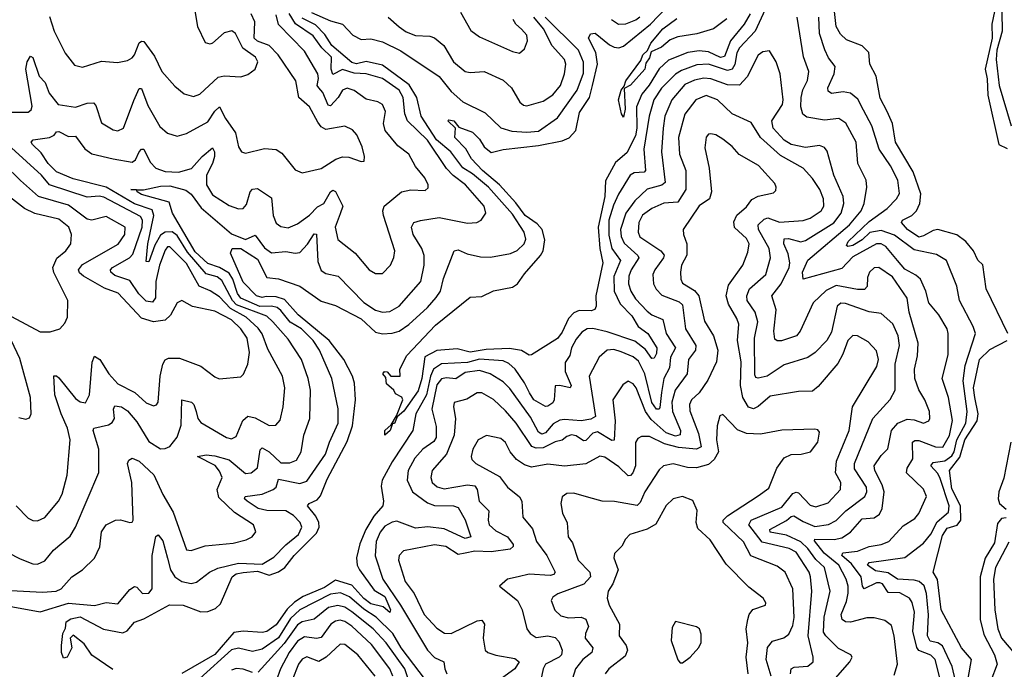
# Model space of a CAD drawing. Extents: x 1552294 to 1694791, y 811929 to 917222.
# Tile 515 of 643: x 1643839 to 1648007, y 892874 to 895624. Entities that reach past the tile are written whole.
import ezdxf

# ---------------------------------------------------------------- set-up
doc = ezdxf.new("R2010")
doc.units = 0

msp = doc.modelspace()

# ---------------------------------------------------------------- linework, layer by layer
at = {"layer": '0CON10XD'}
for points in [[(1648035, 895903.2), (1648005, 895871.1), (1647988, 895835), (1647976.9, 895785), (1647974.5, 895705), (1647953.8, 895605), (1647955.1, 895545), (1647925.1, 895415), (1647933.4, 895373.4), (1647937.4, 895305), (1647984, 895095), (1648018.3, 895078.3)], [(1648031.3, 895778.6), (1647996.5, 895655), (1647997.4, 895575), (1647975.5, 895495), (1647972.1, 895455), (1647984.9, 895344.9), (1648036, 895175)], [(1644252.8, 895442.8), (1644295, 895450.5), (1644315, 895462.5), (1644325.5, 895474.5), (1644345, 895525.5), (1644355, 895533.6), (1644365, 895531.1), (1644409.3, 895469.3), (1644440.9, 895405), (1644495, 895343.1), (1644535, 895310), (1644575, 895299.2), (1644600.9, 895309.1), (1644678.8, 895381.2), (1644705, 895386.4), (1644775, 895381.5), (1644805, 895391.1), (1644835, 895414.4), (1644847.4, 895445), (1644837.5, 895465), (1644783.2, 895503.2), (1644752.1, 895565), (1644737.3, 895577.3), (1644705, 895567.7), (1644655, 895524.3), (1644645, 895520.6), (1644625, 895525.8), (1644593.4, 895593.4), (1644571.7, 895725)], [(1643765, 895232.2), (1643875, 895232.9), (1643887.8, 895242.2), (1643891.8, 895258.2), (1643865.6, 895415), (1643871.1, 895445), (1643885, 895470), (1643895, 895464), (1643921.3, 895385), (1643947.3, 895357.3), (1643963.2, 895313.2), (1644002.2, 895265), (1644075, 895254.1), (1644125, 895271.1), (1644151.7, 895271.7), (1644161.1, 895261.1), (1644185, 895187.1), (1644235, 895158.1), (1644255, 895153.1), (1644278.6, 895165), (1644321.7, 895281.7), (1644345, 895333.1), (1644355, 895331.9), (1644380.9, 895260.9), (1644432, 895172), (1644465, 895143.3), (1644505, 895130.5), (1644545, 895142.7), (1644635, 895190.8), (1644665, 895236.6), (1644685, 895255.5), (1644710.3, 895205), (1644752, 895145), (1644764.5, 895085), (1644778, 895065), (1644795, 895058.1), (1644875, 895078.5), (1644925, 895074.5), (1644948.4, 895058.4), (1645005, 894987.5), (1645035, 894975.7), (1645115, 894994.4), (1645176.9, 895033.1), (1645205, 895043.8), (1645232.1, 895042.1), (1645285, 895023.3), (1645297.5, 895025), (1645298.6, 895045), (1645288.5, 895085), (1645266.2, 895136.2), (1645247.8, 895157.8), (1645215, 895172.5), (1645135, 895159.3), (1645115, 895170.4), (1645100.6, 895190.6), (1645065.4, 895255), (1645021.2, 895295), (1645007.5, 895365), (1644933.6, 895475), (1644895, 895514.3), (1644845, 895532.5), (1644831.4, 895545), (1644834.4, 895615), (1644818.9, 895648.9)], [(1643795, 893141.1), (1643925, 893117), (1644046, 893154), (1644156.1, 893143.9), (1644205, 893156), (1644255, 893151.5), (1644305, 893210.8), (1644325, 893224.2), (1644335, 893222), (1644358.8, 893195), (1644385, 893195.4), (1644399.7, 893215), (1644399.1, 893355), (1644415, 893436.2), (1644425, 893442.5), (1644445, 893416.9), (1644464.1, 893344.1), (1644477, 893295), (1644495, 893265.3), (1644525, 893245.7), (1644565, 893237.4), (1644586.9, 893243.1), (1644642.2, 893285), (1644677.8, 893302.2), (1644765, 893322.9), (1644865, 893319), (1644915, 893348.8), (1644965, 893400.6), (1645018.8, 893445), (1645032.8, 893475), (1645026.7, 893495), (1644997.5, 893525), (1644964.9, 893544.9), (1644885, 893546.2), (1644848.2, 893555), (1644802.3, 893585), (1644791.2, 893595), (1644792.9, 893605), (1644865, 893615.6), (1644911.2, 893635), (1644924.8, 893645.2), (1644935, 893678.9), (1645025, 893659.7), (1645055, 893670), (1645134, 893785), (1645150, 893835), (1645186.8, 893915), (1645186.6, 893976.6), (1645159.7, 894105), (1645107.6, 894225), (1645081.4, 894265), (1645031.6, 894315), (1644983.2, 894343.2), (1644945, 894392.3), (1644928.3, 894405), (1644905, 894411.4), (1644855, 894409.4), (1644774.6, 894445), (1644760.5, 894465), (1644741.4, 894525), (1644725, 894550.8), (1644685, 894575.3), (1644635, 894592.3), (1644581.7, 894641.7), (1644485.3, 894805), (1644471.2, 894851.2), (1644355, 894884.3), (1644336.7, 894895), (1644333.4, 894904.1), (1644310, 894905), (1644333.4, 894904.1), (1644362.9, 894902.9), (1644435, 894919.4), (1644475, 894920.6), (1644542.7, 894902.7), (1644565, 894884.8), (1644606.8, 894826.8), (1644735, 894716.7), (1644795, 894693.7), (1644835, 894711), (1644875, 894657.9), (1644905, 894637.1), (1644965, 894642.4), (1645005, 894635.9), (1645025, 894638.9), (1645057.1, 894672.9), (1645085, 894716.8), (1645095, 894715.4), (1645100.6, 894600.6), (1645115, 894561.8), (1645135, 894548.7), (1645187.5, 894537.5), (1645295, 894426.8), (1645345, 894394), (1645375, 894385.3), (1645405, 894388), (1645445, 894410.7), (1645536.4, 894515), (1645551, 894585), (1645550.8, 894625), (1645540.5, 894655), (1645504.8, 894714.8), (1645498, 894745), (1645507.1, 894765), (1645535.9, 894774.1), (1645615, 894786.2), (1645735, 894762.7), (1645774.6, 894765.4), (1645792.5, 894775), (1645812.2, 894805), (1645804.6, 894835), (1645726.3, 894925), (1645673.9, 894963.9), (1645645, 894993.6), (1645565, 895113.3), (1645480.4, 895195), (1645469.2, 895225), (1645462.4, 895295), (1645445.2, 895325), (1645375, 895374.5), (1645305, 895395.1), (1645255, 895397.7), (1645205, 895413.5), (1645165, 895392.1), (1645157.7, 895415), (1645159.4, 895465), (1645118.5, 895505), (1645081.7, 895555), (1645006.1, 895606.1), (1644979.5, 895649.5)], [(1646995, 895667.1), (1646951.9, 895575), (1646885, 895504.7), (1646875, 895483.5), (1646866.4, 895433.6), (1646855, 895414.4), (1646835, 895408.2), (1646755, 895435.7), (1646705, 895432.2), (1646640.7, 895409.3), (1646615, 895393.8), (1646555.7, 895334.3), (1646523, 895285), (1646503, 895215), (1646481.2, 895075), (1646488.1, 894985), (1646482.3, 894977.7), (1646440, 894975), (1646422.9, 894965), (1646373.3, 894885), (1646351.7, 894838.3), (1646333.1, 894775), (1646332.3, 894712.3), (1646345.7, 894655.7), (1646382.4, 894605), (1646353.6, 894536.4), (1646355.5, 894475), (1646381, 894421), (1646430.1, 894370.1), (1646456.8, 894325), (1646497.2, 894295), (1646535.9, 894235), (1646535, 894210.4), (1646525, 894190.9), (1646515, 894189.6), (1646487.7, 894227.7), (1646442.2, 894262.2), (1646325, 894303), (1646265, 894316.2), (1646240.8, 894315), (1646218.8, 894301.2), (1646195, 894271.2), (1646175.3, 894235), (1646168.1, 894201.9), (1646147.2, 894172.8), (1646147.2, 894135), (1646172.5, 894075), (1646168.8, 894065), (1646125, 894075.8), (1646105, 894074.4), (1646101.6, 894015), (1646095, 894002), (1646075, 893987.1), (1646065, 893986.6), (1646015, 894014.8), (1645996.6, 894043.4), (1645976, 894086), (1645936.1, 894145), (1645908.7, 894168.7), (1645885, 894179.4), (1645785, 894186.4), (1645735, 894172.8), (1645625, 894166.2), (1645591, 894145), (1645578.5, 894115), (1645560.8, 894035), (1645515.8, 893955), (1645503.5, 893885), (1645415, 893751.6), (1645373.8, 893675), (1645368.7, 893648.7), (1645378.8, 893585), (1645376, 893565), (1645338.5, 893521.5), (1645304.1, 893465), (1645279.3, 893405), (1645264, 893345), (1645267.4, 893315), (1645277.6, 893295), (1645338.9, 893208.9), (1645385, 893182.3), (1645402.1, 893142.1), (1645408.7, 893125), (1645405, 893114.6), (1645377.5, 893137.5), (1645325, 893151.5), (1645295, 893172.8), (1645245, 893229.8), (1645175, 893251.6), (1645129.6, 893220.4), (1645038.6, 893181.4), (1645001.8, 893158.2), (1644971.1, 893128.9), (1644925, 893062.3), (1644885, 893033.2), (1644865, 893029.5), (1644785, 893035.3), (1644745, 893028.8), (1644665, 892936.2), (1644524.6, 892855.4)], [(1645074.6, 895654.6), (1645155, 895618.4), (1645205, 895604.5), (1645248.8, 895558.8), (1645285, 895540.6), (1645325, 895542.1), (1645375, 895530), (1645452.7, 895492.7), (1645614, 895384), (1645665, 895320.3), (1645715, 895276.2), (1645808.9, 895228.9), (1645876.2, 895166.2), (1645922.4, 895152.4), (1645985, 895148.1), (1646035, 895152.5), (1646115, 895208.2), (1646198.1, 895325), (1646225, 895397.1), (1646225.6, 895444.4), (1646203.9, 895495), (1646063, 895635)], [(1646931.2, 895648.8), (1646904.9, 895605.1), (1646847.1, 895535), (1646821.9, 895468.1), (1646805, 895464.4), (1646755, 895488.2), (1646715, 895492.4), (1646666.5, 895485), (1646585, 895453), (1646545, 895415.2), (1646503.8, 895346.2), (1646471.9, 895308.1), (1646450.4, 895255), (1646451.8, 895165), (1646445, 895132.8), (1646409.3, 895060.7), (1646360.5, 895019.5), (1646318.6, 894941.4), (1646315.1, 894875), (1646287.2, 894745), (1646294.6, 894654.6), (1646307.6, 894595), (1646277.5, 894455), (1646278.7, 894411.3), (1646273.2, 894396.8), (1646258.5, 894391.5), (1646207.2, 894392.8), (1646185, 894383.2), (1646161.8, 894358.2), (1646135, 894301.1), (1646115, 894273.6), (1646005, 894205.6), (1645995, 894203.1), (1645963.6, 894223.6), (1645911.8, 894231.8), (1645813, 894227), (1645745, 894216.4), (1645690.8, 894230.9), (1645605, 894222.9), (1645553.4, 894196.6), (1645540.9, 894105), (1645525, 894053.1), (1645465, 893967.1), (1645436.8, 893943.2), (1645425, 893914.4), (1645416.4, 893913.6), (1645406.8, 893885), (1645385, 893864.4), (1645384.7, 893885.3), (1645410.7, 893909.3), (1645433.2, 893946.8), (1645461.4, 894015), (1645456.4, 894026.4), (1645430, 894040), (1645423.3, 894055), (1645392.2, 894082.2), (1645388.8, 894108.8), (1645376.7, 894125), (1645382.5, 894135), (1645395, 894132.5), (1645410, 894115), (1645450, 894115), (1645447.5, 894145), (1645477.7, 894202.3), (1645599.6, 894330.4), (1645745, 894448.8), (1645795, 894452), (1645845, 894475.9), (1645925, 894492), (1645945.5, 894505), (1645975, 894547.8), (1646044, 894625), (1646054.5, 894645), (1646061.3, 894691.3), (1646050.2, 894735), (1646029.2, 894759.2), (1645978.5, 894795), (1645939, 894849), (1645869.5, 894925), (1645798.1, 894985), (1645752, 895035), (1645727.4, 895077.4), (1645681.2, 895125), (1645683.3, 895165), (1645650.8, 895195), (1645655, 895200), (1645676, 895195), (1645698.3, 895168.3), (1645755, 895147.6), (1645785, 895117.4), (1645805.2, 895085), (1645835, 895061.5), (1645885, 895074.5), (1646035, 895091.9), (1646135, 895110.3), (1646165, 895124.1), (1646193.5, 895155), (1646208.8, 895231.2), (1646250.8, 895295), (1646262.8, 895345), (1646285.2, 895435), (1646277.4, 895485), (1646246.5, 895545), (1646255, 895563.8), (1646275, 895567.1), (1646335, 895517.5), (1646355, 895508.2), (1646375, 895504.7), (1646395, 895512.2), (1646508.9, 895605), (1646576.1, 895675)], [(1645705, 895656.2), (1645748, 895578), (1645785, 895550.9), (1645925, 895488.5), (1645955, 895481.5), (1645975, 895500), (1645988.9, 895535), (1645985, 895557.8), (1645963.6, 895583.6), (1645938.5, 895605), (1645927.8, 895625)], [(1648021.8, 894295), (1647929.2, 894485), (1647915, 894585.8), (1647895, 894605.6), (1647875.9, 894645), (1647843.8, 894685), (1647805, 894713.3), (1647725.5, 894735.5), (1647705, 894731.9), (1647665, 894708.2), (1647645, 894703.4), (1647597, 894735), (1647570.9, 894765), (1647575.5, 894775), (1647615.4, 894794.6), (1647635, 894814.6), (1647648.8, 894845), (1647652.8, 894887.2), (1647620.4, 894980.4), (1647545.9, 895105), (1647532.7, 895185), (1647511.1, 895235), (1647481, 895291), (1647464, 895385), (1647436.7, 895435), (1647432.8, 895485), (1647405, 895513.4), (1647338.7, 895538.7), (1647312.6, 895562.6), (1647294.8, 895595), (1647287.9, 895657.9)], [(1644666.2, 893736.2), (1644591.2, 893775), (1644628.8, 893781.2), (1644665, 893776.8), (1644725, 893761), (1644795, 893703.1), (1644819.2, 893705), (1644845, 893726.9), (1644856.9, 893803.1), (1644865, 893810.7), (1644895, 893794.8), (1644945, 893748.2), (1644982.2, 893747.8), (1645010.8, 893759.1), (1645030.8, 893795), (1645041.6, 893865), (1645066.9, 893935), (1645069.7, 894055), (1645059.7, 894105), (1645032.1, 894185), (1644975, 894271.5), (1644910.9, 894345), (1644885, 894368), (1644757.2, 894417.2), (1644740.3, 894435), (1644695, 894519.6), (1644674.5, 894534.5), (1644627.7, 894547.7), (1644549.8, 894639.8), (1644505, 894710), (1644485, 894725.4), (1644455, 894724.4), (1644435, 894711.2), (1644410.7, 894669.3), (1644385, 894598.1), (1644375, 894600), (1644381.1, 894675), (1644406.2, 894795), (1644399.2, 894819.2), (1644325, 894843.7), (1644205, 894914.3), (1644065, 894950.8), (1643995, 894980.4), (1643959.4, 895015), (1643930.2, 895060.2), (1643892.7, 895095), (1643887.1, 895105), (1643896, 895115), (1643964.8, 895125.2), (1643984.4, 895135), (1643995, 895149.2), (1644005, 895150.5), (1644045, 895129.7), (1644075, 895130.9), (1644115, 895076.8), (1644145, 895056.2), (1644234, 895035), (1644315, 895020.3), (1644328.8, 895031.2), (1644345, 895064.6), (1644355, 895075.5), (1644365, 895075.7), (1644390.7, 895020.7), (1644414.8, 894994.8), (1644455, 894981.7), (1644511.7, 894978.3), (1644566.1, 894993.9), (1644611.8, 895045), (1644655, 895081.5), (1644663.9, 895063.9), (1644663.2, 895045), (1644655.3, 895014.7), (1644630.3, 894965), (1644630, 894925), (1644655, 894882.7), (1644725, 894837.7), (1644765, 894822.9), (1644785, 894824.5), (1644799, 894841), (1644815.1, 894894.9), (1644825, 894906.5), (1644845, 894908.6), (1644905, 894870), (1644912.3, 894795), (1644925, 894763.1), (1644945, 894748.2), (1644975, 894743.2), (1645015, 894759.1), (1645065, 894796.7), (1645098.9, 894831.1), (1645126, 894845), (1645154.7, 894895), (1645165, 894902.5), (1645175, 894896), (1645207.2, 894835), (1645195, 894801.5), (1645174.1, 894745), (1645185, 894692.9), (1645259.4, 894635), (1645318, 894565), (1645345, 894549.4), (1645375, 894550), (1645408.1, 894585), (1645423, 894617), (1645427.5, 894645), (1645379.3, 894795), (1645376.1, 894815), (1645381.8, 894835), (1645455, 894894.6), (1645495, 894903.8), (1645555, 894901.4), (1645567.7, 894912.3), (1645568, 894925), (1645554.5, 894955), (1645515, 895002.5), (1645486.4, 895055), (1645440.1, 895090.1), (1645386.2, 895155), (1645378.2, 895185), (1645387.6, 895235), (1645374.3, 895264.3), (1645355, 895275.9), (1645305, 895287.1), (1645255, 895323.8), (1645225, 895334.6), (1645205, 895325.4), (1645187.3, 895295), (1645155, 895258.7), (1645145, 895262.1), (1645122, 895315), (1645105.1, 895335.1), (1645098.3, 895345), (1645104.4, 895375), (1645101.1, 895395), (1645045, 895491.2), (1644935, 895603.1), (1644924.3, 895645)], [(1643965, 895637.5), (1643984.6, 895575), (1644031.9, 895481.9), (1644071.1, 895431.1), (1644105, 895422.2), (1644185, 895447.7), (1644252.8, 895442.8)], [(1644232.6, 892872.6), (1644145, 892933.8), (1644111.7, 892981.7), (1644065, 893017.5), (1644052.9, 893005), (1644059.2, 892965), (1644039.5, 892925), (1644025, 892920.8), (1644015.9, 892945), (1644015.8, 892974.2), (1644021.1, 893025), (1644032.9, 893047.1), (1644036.2, 893075), (1644055, 893087.8), (1644095, 893095.2), (1644193.2, 893043.2), (1644275, 893028.4), (1644294.1, 893035.9), (1644325, 893073.5), (1644365, 893086.8), (1644472.8, 893147.2), (1644531.2, 893145), (1644605, 893116.6), (1644635, 893118.7), (1644668.4, 893131.6), (1644688.8, 893151.2), (1644737.9, 893265), (1644755, 893278.1), (1644785, 893283.7), (1644845, 893289.6), (1644895, 893272.1), (1644933.9, 893286.1), (1644960.9, 893305), (1645000.4, 893355), (1645095, 893450.2), (1645106.2, 893475), (1645105.2, 893495.2), (1645092, 893522), (1645057.3, 893565), (1645064.3, 893575), (1645098.8, 893591.2), (1645112.3, 893607.7), (1645140.9, 893679.1), (1645225, 893837.5), (1645247.3, 893905), (1645260, 894015), (1645256.1, 894085), (1645248.2, 894115), (1645210.9, 894185), (1645149.4, 894265), (1645017, 894375), (1644959.5, 894439.5), (1644925, 894450.9), (1644881.7, 894451.7), (1644865, 894448.3), (1644841.6, 894455), (1644785, 894512.8), (1644731.9, 894635), (1644738, 894655), (1644774.7, 894654.7), (1644845, 894610.6), (1644885, 894532.1), (1644935, 894526.2), (1645025, 894496.2), (1645115, 894432.1), (1645175, 894413.5), (1645285, 894358), (1645345, 894301), (1645375, 894293.8), (1645415, 894296.4), (1645445, 894305.6), (1645486.2, 894333.8), (1645565.1, 894404.9), (1645602.2, 894447.8), (1645619.8, 894475), (1645632.2, 894527.8), (1645678, 894645), (1645695, 894649.5), (1645733.2, 894633.2), (1645789.7, 894620.3), (1645832.2, 894617.8), (1645916.2, 894633.8), (1645945, 894646.1), (1645974.6, 894675), (1645981.6, 894695), (1645974.3, 894725), (1645925, 894801.1), (1645823.4, 894915), (1645755, 894971.7), (1645715, 894996.4), (1645664.2, 895065), (1645603.4, 895115), (1645538.2, 895215), (1645519.7, 895295), (1645487.5, 895347.5), (1645375, 895431), (1645305, 895446.2), (1645265, 895436.8), (1645245, 895443.3), (1645159.8, 895515), (1645130.8, 895560.8), (1645091.7, 895601.7), (1645035, 895630.4)], [(1645398.8, 895635), (1645445, 895593.1), (1645475, 895573), (1645515, 895556.8), (1645575, 895554.6), (1645595, 895547.5), (1645634, 895514), (1645674.6, 895445), (1645724, 895405), (1645745, 895400.4), (1645805, 895403.9), (1645885, 895368), (1645920, 895335), (1645955.6, 895275), (1645971.6, 895261.6), (1645985, 895258.8), (1646055, 895278.9), (1646095, 895306.2), (1646128.3, 895345), (1646144.8, 895395), (1646150.3, 895435), (1646145.3, 895455), (1646092.9, 895512.9), (1646055.5, 895585), (1646014.9, 895634.9)], [(1646343.3, 895625), (1646374.2, 895605), (1646405, 895606.7), (1646446.9, 895623.1), (1646463.9, 895636.1)], [(1646832, 895628), (1646775, 895585.6), (1646705, 895563.6), (1646625, 895551.2), (1646592, 895538), (1646555, 895507.6), (1646512.3, 895487.7), (1646505, 895462.9), (1646489.6, 895440.4), (1646485.1, 895414.9), (1646425, 895347.1), (1646397.5, 895332.5), (1646401.1, 895245), (1646395, 895211.4), (1646385.7, 895225), (1646374, 895285), (1646384.3, 895325), (1646397.7, 895342.3), (1646403.9, 895365), (1646468.5, 895451.5), (1646476.7, 895475), (1646496.9, 895493.1), (1646510, 895525), (1646561.2, 895585), (1646620.9, 895629.1)], [(1647178.8, 895405), (1647156, 895466), (1647130.3, 895635)], [(1647800.5, 892825), (1647785.8, 892885), (1647745, 892972.3), (1647725.7, 892985.7), (1647693.2, 892993.2), (1647681.4, 893015), (1647685.8, 893104.2), (1647677.5, 893195), (1647667.3, 893227.3), (1647645.6, 893245), (1647625, 893251.6), (1647554.6, 893254.6), (1647515, 893282.4), (1647460.7, 893290.7), (1647427.5, 893315), (1647435, 893326.3), (1647585, 893346.8), (1647665, 893408.1), (1647695, 893445.2), (1647722.3, 893497.7), (1647770.9, 893539.1), (1647772.6, 893565), (1647735, 893682), (1647725, 893703.2), (1647696.2, 893735), (1647705, 893749.6), (1647755, 893756.1), (1647785, 893777.2), (1647794.7, 893795), (1647805.7, 893845), (1647843.2, 893915), (1647850, 893965), (1647832.1, 894095), (1647840.7, 894159.3), (1647884.7, 894295.3), (1647875.3, 894325), (1647817.5, 894435), (1647805.5, 894495), (1647762.2, 894605), (1647719.5, 894629.5), (1647625, 894649.2), (1647541.8, 894711.8), (1647485, 894731.5), (1647437.5, 894722.5), (1647405, 894691.4), (1647365, 894667.3), (1647343.8, 894663.8), (1647338.2, 894668.2), (1647345.3, 894685), (1647435, 894770), (1647510.3, 894825), (1647550, 894865), (1647562.4, 894887.6), (1647555.2, 894945), (1647525, 895004.6), (1647477, 895075), (1647446, 895175), (1647410.9, 895240.9), (1647386.9, 895286.9), (1647355, 895312.2), (1647325, 895318.2), (1647275, 895311.8), (1647260.9, 895320.9), (1647259.7, 895335), (1647286.4, 895395), (1647290.9, 895425), (1647262, 895462), (1647246.2, 895496.2), (1647224.4, 895565), (1647220.9, 895635)], [(1647540.8, 892849.2), (1647554.1, 892895), (1647540, 893015), (1647528.6, 893058.6), (1647500.9, 893080.9), (1647455, 893091.5), (1647425, 893091.8), (1647355, 893073), (1647335, 893075.3), (1647320.8, 893085), (1647316.2, 893105), (1647338.7, 893161.3), (1647345.5, 893195.5), (1647345.8, 893225), (1647337.6, 893255), (1647306.4, 893315), (1647244.2, 893365), (1647203.1, 893416.9), (1647204.8, 893425.2), (1647286.5, 893423.5), (1647319.4, 893430.6), (1647355, 893453.8), (1647405, 893510.2), (1647455, 893515.3), (1647478.9, 893531.1), (1647489.8, 893555), (1647498.3, 893625), (1647489.8, 893655), (1647458.7, 893715), (1647455.2, 893735), (1647485, 893779.3), (1647513.4, 893806.6), (1647528.9, 893885), (1647555.3, 893915), (1647595, 893933.2), (1647625, 893929.8), (1647665, 893915.3), (1647686.9, 893925), (1647691.5, 893935), (1647689.3, 893965), (1647670.8, 894015), (1647645, 894056.9), (1647627.2, 894105), (1647625.8, 894145), (1647638.9, 894201.1), (1647642, 894255), (1647603.5, 894385), (1647595.3, 894445), (1647533.2, 894535), (1647475, 894574.6), (1647455, 894572.9), (1647435.5, 894555), (1647427.5, 894532.5), (1647425.4, 894494.6), (1647415, 894481.2), (1647385, 894481.2), (1647295, 894498.6), (1647252, 894478), (1647197.5, 894425), (1647141.8, 894305), (1647126.5, 894285), (1647063.7, 894263.7), (1647045, 894264.4), (1647035, 894272), (1647031.3, 894305), (1647040.7, 894395), (1647022.8, 894455), (1647061.7, 894505), (1647095.7, 894574.3), (1647098.5, 894595), (1647092, 894632), (1647073, 894675), (1647074.1, 894695.9), (1647092.4, 894697.6), (1647145, 894683.8), (1647165, 894688.9), (1647285, 894763.8), (1647315.9, 894805), (1647326.9, 894845), (1647324.4, 894875), (1647285.2, 894965.2), (1647256.7, 895066.8), (1647245, 895082.5), (1647225, 895091.2), (1647165, 895082.8), (1647104.9, 895094.9), (1647075, 895114.4), (1647027.6, 895165), (1647021.9, 895195), (1647068.4, 895265), (1647071.2, 895285), (1647057.7, 895395), (1647040.5, 895445), (1647012, 895492), (1646985, 895487.8), (1646965, 895473.1), (1646918.5, 895381.5), (1646885, 895346.2), (1646835, 895347.6), (1646765, 895372.9), (1646735, 895376.9), (1646695, 895367.8), (1646655, 895349.8), (1646598.7, 895285), (1646569.1, 895215), (1646562.4, 895165), (1646555.9, 895065), (1646571.6, 894935), (1646557.1, 894922.9), (1646495, 894906.1), (1646442.5, 894857.5), (1646405.2, 894805), (1646382.4, 894735), (1646385.4, 894705.4), (1646397.7, 894677.7), (1646455.9, 894625.9), (1646460.2, 894615), (1646427.6, 894565), (1646417.8, 894537.8), (1646416.5, 894505), (1646425.2, 894475), (1646445, 894442.6), (1646495, 894390.4), (1646515, 894374.4), (1646561.1, 894355), (1646574.9, 894294.9), (1646614.3, 894235), (1646594, 894195), (1646589.9, 894150.1), (1646565.3, 894104.7), (1646556.2, 894046.2), (1646547.9, 893982.1), (1646545, 893974.6), (1646535, 893975.3), (1646515, 894003.5), (1646485.4, 894125), (1646458.5, 894178.5), (1646435, 894196.9), (1646385, 894218.3), (1646353.1, 894226.9), (1646325.3, 894224.7), (1646291.8, 894195), (1646250, 894115), (1646276.1, 893943.9), (1646257, 893933), (1646215.6, 893925.6), (1646145, 893931.8), (1646125, 893928.2), (1646096.7, 893913.3), (1646065, 893874.8), (1646048.9, 893868.9), (1646035, 893877.8), (1646000.5, 893940.5), (1645913, 894063), (1645885, 894090), (1645830.4, 894125), (1645785, 894138.3), (1645725, 894130.5), (1645685, 894103.9), (1645645, 894108.2), (1645625, 894103.3), (1645605, 894077.9), (1645582.8, 893975), (1645602, 893902), (1645601.5, 893855), (1645592.2, 893837.8), (1645545, 893805.3), (1645511.8, 893768.2), (1645483.8, 893715), (1645478.4, 893675), (1645501.2, 893625), (1645565, 893578.4), (1645595, 893566.7), (1645675, 893566.4), (1645695, 893558.7), (1645725, 893506.5), (1645748.9, 893435), (1645725, 893427.9), (1645635, 893468.1), (1645566.2, 893476.2), (1645515, 893471.1), (1645435, 893500.2), (1645415, 893497.1), (1645385, 893479.5), (1645365, 893454.6), (1645347.9, 893415), (1645343.5, 893353.5), (1645376.3, 893255), (1645450.2, 893145)], [(1647738.7, 892815), (1647714.4, 892915), (1647695, 892933.6), (1647645, 892953.1), (1647635.6, 892965.6), (1647620, 893035), (1647626, 893115), (1647616.5, 893156.5), (1647605.3, 893175), (1647565, 893197.8), (1647515, 893198.5), (1647490.3, 893235), (1647479.9, 893239.9), (1647465, 893239.1), (1647413.8, 893213.8), (1647406.3, 893226.3), (1647400.2, 893265), (1647360.4, 893320.4), (1647319.2, 893355), (1647323.4, 893366.6), (1647385.6, 893374.4), (1647435, 893393.8), (1647485, 893402.4), (1647517.5, 893415), (1647578.6, 893481.4), (1647627.4, 893512.6), (1647645, 893532.9), (1647677.7, 893605), (1647665, 893636.2), (1647592.9, 893705), (1647595.3, 893725), (1647619.5, 893765), (1647618.2, 893835), (1647627.9, 893842.1), (1647645, 893842.1), (1647715, 893816.1), (1647746, 893814), (1647775, 893863.9), (1647787.5, 893927.5), (1647770, 894025), (1647743.1, 894105), (1647769, 894205), (1647769.5, 894295), (1647764.6, 894315), (1647728.8, 894375), (1647686.4, 894425), (1647673.8, 894475), (1647651.2, 894525), (1647632.7, 894542.7), (1647585, 894568), (1647553.9, 894605), (1647505, 894664.3), (1647485, 894674.4), (1647465, 894674.8), (1647365, 894620.5), (1647319.5, 894570.5), (1647154.7, 894524.7), (1647152.9, 894555), (1647175, 894606.2), (1647351.5, 894755), (1647400.3, 894815), (1647413.8, 894845), (1647424.6, 894915), (1647421.2, 894945), (1647386.2, 895015), (1647379.7, 895105), (1647336.4, 895186.4), (1647305.6, 895205.6), (1647245, 895198), (1647170.9, 895210.9), (1647153.2, 895223.2), (1647144.8, 895254.8), (1647146.2, 895295), (1647153.2, 895326.8), (1647174.1, 895365.9), (1647178.8, 895405)], [(1647298.7, 894411.3), (1647275, 894301.5), (1647254.7, 894265), (1647205.5, 894214.5), (1647175, 894193.4), (1647075, 894163.3), (1647003.3, 894115), (1646965, 894105.7), (1646955, 894109.6), (1646950.5, 894120.5), (1646948.7, 894275), (1646963, 894345), (1646951.4, 894385), (1646918.7, 894435), (1646916.5, 894455), (1646928.3, 894485), (1646997.2, 894545), (1647017.6, 894615), (1647010.6, 894655), (1646965.6, 894735), (1646965.2, 894754.8), (1646990.5, 894779.5), (1647005, 894784.8), (1647055, 894767.3), (1647155, 894773), (1647185, 894783.7), (1647231.8, 894815), (1647242.6, 894835), (1647241.4, 894865), (1647226, 894905), (1647195, 894951.5), (1647155.8, 894995.8), (1647059.4, 895049.4), (1646974.4, 895124.4), (1646935, 895188.5), (1646854.5, 895225), (1646792.5, 895285), (1646745, 895302.4), (1646700.4, 895285), (1646655, 895224.4), (1646627.4, 895125), (1646631.7, 895055), (1646658.9, 894985), (1646659, 894905), (1646625, 894851.9), (1646565, 894846.9), (1646515, 894823.9), (1646475, 894795.8), (1646459.6, 894765), (1646456.1, 894725), (1646463.3, 894705), (1646553.4, 894645), (1646566.3, 894626.3), (1646564.7, 894615), (1646526.7, 894565), (1646518.7, 894545), (1646522.2, 894505), (1646532.3, 894482.3), (1646557.5, 894457.5), (1646629.8, 894429.8), (1646645, 894417.1), (1646657.2, 894315), (1646700.5, 894245), (1646698.9, 894225), (1646670.4, 894185), (1646663.6, 894125), (1646612.8, 894055), (1646599.4, 894005), (1646602.1, 893965), (1646636, 893885), (1646634.2, 893865.7), (1646615, 893860.3), (1646575.8, 893875), (1646511.5, 893931.5), (1646487.6, 893965), (1646447.9, 894065), (1646435, 894082.3), (1646415, 894093.6), (1646391.8, 894078.2), (1646349.7, 894015), (1646359.3, 893925), (1646355, 893843.6), (1646345, 893843), (1646285, 893878.9), (1646265, 893873), (1646235, 893841.8), (1646225, 893840.2), (1646195, 893861.7), (1646175, 893866), (1646155, 893859.8), (1646135, 893844.3), (1646105, 893836.7), (1646055, 893811.4), (1646025, 893809.6), (1646006.5, 893816.5), (1645941, 893915), (1645895, 893968.1), (1645845, 894015.9), (1645795, 894043.9), (1645775, 894044.5), (1645732.2, 894017.8), (1645677.5, 894002.5), (1645674.6, 893985.4), (1645683.3, 893935), (1645678, 893865), (1645644.9, 893785.1), (1645584.2, 893715.8), (1645578.9, 893685), (1645584.7, 893665), (1645605.9, 893645.9), (1645635, 893637.4), (1645735, 893654.8), (1645765, 893650), (1645775.9, 893635), (1645783.9, 893585), (1645824.6, 893545), (1645821.8, 893505), (1645826.6, 893485), (1645855, 893459.5), (1645904, 893434), (1645927.4, 893402.6), (1645927, 893393), (1645915, 893382.9), (1645835, 893370.7), (1645765, 893373.7), (1645725, 893365.2), (1645695, 893359), (1645642.9, 893392.9), (1645595, 893400.4), (1645463.8, 893375), (1645445, 893356), (1645442.3, 893335), (1645470.7, 893245), (1645508.9, 893195), (1645551.2, 893105), (1645605, 893047.5), (1645637.2, 893027.2), (1645665, 893024.7), (1645775, 893078.5), (1645795, 893081.5), (1645806.8, 893065), (1645800.9, 893005), (1645808.8, 892955), (1645820.6, 892945), (1645854.1, 892934.1), (1645935, 892919), (1645952.5, 892905), (1645935.3, 892875), (1645878.9, 892835)], [(1647101.1, 892855), (1647105, 892875.5), (1647117.2, 892882.7), (1647175, 892886.3), (1647197.5, 892905), (1647198.1, 892925), (1647176.4, 893015), (1647192.3, 893205), (1647186.9, 893265), (1647180.2, 893285), (1647125, 893369.8), (1647095.6, 893385), (1646981.3, 893411.3), (1646925.8, 893485), (1646935.5, 893505), (1647065, 893560.3), (1647111.5, 893618.5), (1647125, 893623.8), (1647135, 893620.8), (1647185, 893568.4), (1647208.5, 893561.5), (1647261.5, 893578.5), (1647312.8, 893635), (1647315.2, 893665), (1647291.6, 893705), (1647295.9, 893754.1), (1647350.4, 893885), (1647363.3, 893985), (1647467.2, 894155), (1647474.6, 894185), (1647465, 894222.5), (1647430.7, 894260.7), (1647385, 894285.3), (1647365, 894286.9), (1647343.9, 894266.1), (1647322.8, 894207.2), (1647301.3, 894168.7), (1647219, 894071), (1647195, 894050.8), (1647135, 894050.4), (1647015, 894030), (1646965, 893986), (1646945, 893976.7), (1646923.2, 893983.2), (1646900.2, 894025), (1646889.7, 894075), (1646892.2, 894175), (1646877.7, 894265), (1646882.6, 894335), (1646875, 894358.5), (1646839, 894419), (1646828.6, 894455), (1646839.4, 894500.6), (1646899.3, 894585), (1646921, 894639), (1646926.1, 894675), (1646915, 894697.3), (1646865, 894744.5), (1646862, 894768), (1646874.2, 894795.8), (1646915, 894831.5), (1646938.1, 894861.9), (1646965, 894876.2), (1647029.6, 894890.4), (1647039.5, 894900.5), (1647041.4, 894915), (1647035, 894930), (1646966.4, 895006.4), (1646883.7, 895053.6), (1646855, 895086.4), (1646815, 895118.2), (1646785, 895136.4), (1646765, 895140.9), (1646755, 895138.9), (1646745, 895126), (1646738.9, 895081.1), (1646758, 894995), (1646767.5, 894895), (1646758.6, 894865), (1646715, 894835.4), (1646647.5, 894735), (1646648, 894715), (1646662.3, 894675), (1646662.7, 894627.3), (1646640.5, 894585), (1646635.3, 894555), (1646637.4, 894525), (1646645, 894508.8), (1646695, 894477.9), (1646713.2, 894455), (1646738, 894348), (1646775.9, 894285.9), (1646794.3, 894225), (1646788.3, 894175), (1646751.8, 894098.2), (1646715, 894043.8), (1646682.3, 894015), (1646673.6, 893995), (1646675, 893968), (1646712.5, 893872.5), (1646723.9, 893816.1), (1646703.8, 893806.1), (1646627.7, 893812.3), (1646568.5, 893828.5), (1646505, 893858.9), (1646471.1, 893858.9), (1646455, 893850.6), (1646445, 893833.3), (1646444.8, 893735), (1646434.8, 893705.2), (1646425, 893693.8), (1646415, 893693.2), (1646375, 893731.4), (1646315, 893772), (1646295, 893775.9), (1646235, 893744.2), (1646145, 893733.4), (1646075, 893741.4), (1646005, 893729.2), (1645975, 893739.1), (1645941.9, 893761.9), (1645915.3, 893795), (1645895, 893833.3), (1645875, 893850.4), (1645815, 893863.8), (1645780, 893845), (1645756.9, 893805), (1645749.5, 893775), (1645752.4, 893762.4), (1645770, 893745), (1645870.1, 893690.1), (1645904.4, 893645), (1645954.2, 893604.2), (1645963.8, 893585), (1645968.3, 893518.3), (1646009, 893469), (1646026.6, 893415), (1646070.6, 893355), (1646105.4, 893285), (1646100, 893275), (1646085, 893271), (1645995, 893276.8), (1645948.8, 893265), (1645903.8, 893255), (1645870, 893225), (1645945.5, 893165), (1645965.4, 893125), (1645985.3, 893045.3), (1646000, 893025), (1646025, 893007.7), (1646075, 893015.7), (1646105, 893008.7), (1646121.3, 892991.3), (1646135.3, 892955), (1646132.3, 892935), (1646121.8, 892925), (1646063.9, 892895), (1646054, 892875), (1646042.5, 892815)], [(1643824.4, 893565), (1643875, 893512.9), (1643895, 893503.1), (1643915, 893502.2), (1643945, 893516.9), (1644003.8, 893585), (1644019.2, 893615), (1644040.3, 893695), (1644052.8, 893845), (1644041.2, 893895), (1644014.7, 893955.3), (1643987.4, 894035), (1643983.3, 894116.7), (1643995, 894116.4), (1644005, 894107.1), (1644075, 894020.3), (1644095, 894005.4), (1644118, 894002), (1644134.7, 894035.3), (1644145.7, 894174.3), (1644155, 894200), (1644178.4, 894185), (1644216.8, 894125), (1644255, 894081.6), (1644326.2, 894046.2), (1644375, 894001.8), (1644405, 893988.6), (1644417.4, 893992.6), (1644425.6, 894005), (1644433.1, 894115), (1644444.2, 894165), (1644455, 894183.5), (1644468.9, 894191.1), (1644515, 894191.1), (1644605, 894156.9), (1644665, 894111.8), (1644684, 894104), (1644775, 894111.9), (1644786.4, 894123.6), (1644804.7, 894165.3), (1644811.9, 894215), (1644801.7, 894275), (1644775.1, 894315.1), (1644735, 894353), (1644665, 894389.4), (1644570, 894410), (1644525, 894435.7), (1644505, 894425.8), (1644477.6, 894372.4), (1644455, 894351.6), (1644405, 894344.3), (1644355, 894359.8), (1644255.4, 894465.4), (1644197.6, 894487.6), (1644108.4, 894538.4), (1644092.5, 894552.5), (1644088, 894565), (1644105, 894587.6), (1644256.2, 894673.9), (1644283.5, 894715), (1644285, 894745.5), (1644205, 894790.4), (1644145, 894775.3), (1644125, 894778.8), (1644045, 894838.6), (1643918, 894875), (1643842.4, 894942.4), (1643705.9, 895075)], [(1643735, 893395.5), (1643841.2, 893341.2), (1643895, 893319.7), (1643915, 893318.2), (1643945, 893333.5), (1643982, 893378), (1644052.6, 893437.4), (1644075, 893475.6), (1644173.8, 893706.2), (1644174.2, 893805.8), (1644149.7, 893885), (1644152.3, 893895), (1644215, 893909.2), (1644230.8, 893919.2), (1644240.8, 893935), (1644236.2, 893975), (1644241.3, 893988.7), (1644270, 893985), (1644295, 893967.6), (1644335, 893922), (1644385, 893837.5), (1644435, 893807.7), (1644455, 893808.2), (1644475, 893816.9), (1644505, 893856.7), (1644522.2, 893907.8), (1644525, 894014.3), (1644566.5, 894005), (1644576.5, 893995), (1644585.7, 893965), (1644593.3, 893935), (1644605, 893918.2), (1644715, 893855.5), (1644735, 893850), (1644755, 893858.6), (1644783.5, 893926.5), (1644804.7, 893945.3), (1644835, 893938.2), (1644895, 893905.3), (1644923.3, 893906.7), (1644941.6, 893928.4), (1644954.1, 893985), (1644961.8, 894065), (1644951.3, 894115), (1644889.6, 894229.6), (1644865, 894293.8), (1644848, 894318), (1644797.4, 894365), (1644730.9, 894400.9), (1644685, 894450.7), (1644645, 894476.4), (1644599.3, 894495), (1644545, 894592.2), (1644475, 894662.6), (1644465, 894662), (1644455, 894648.8), (1644431.4, 894585), (1644414.8, 894515), (1644413.7, 894446.3), (1644401.5, 894428.5), (1644375, 894432.6), (1644342.9, 894462.9), (1644305, 894519), (1644241.4, 894541.4), (1644224.7, 894555), (1644223.8, 894565), (1644232.3, 894575), (1644304.4, 894615.6), (1644318.3, 894631.7), (1644357, 894745), (1644359.2, 894775), (1644351, 894791), (1644195, 894872.5), (1644175, 894876.9), (1644125, 894872.3), (1643965, 894925.2), (1643930.9, 894965), (1643805, 895081.2)], [(1643805, 894366.9), (1643925, 894302.1), (1643968, 894302), (1644008.8, 894315), (1644030.5, 894339.5), (1644041.9, 894365), (1644043.3, 894435), (1643983.6, 894553.6), (1643979.5, 894575), (1643995.6, 894614.4), (1644034.3, 894645.7), (1644055.4, 894675), (1644058.8, 894715), (1644047.5, 894745), (1644005, 894779.7), (1643902.8, 894802.8), (1643859.3, 894825), (1643749.3, 894909.3)], [(1647281.5, 892825), (1647352.9, 892905), (1647362, 892925), (1647356.7, 892935), (1647305, 892962.2), (1647250.6, 893015), (1647241.1, 893031.1), (1647243.7, 893095), (1647269.1, 893205), (1647245.6, 893305), (1647208.2, 893338.2), (1647175.1, 893385), (1647145, 893413.6), (1647085, 893441.4), (1647015, 893454.4), (1647013.6, 893465), (1647085, 893503.2), (1647105, 893520.5), (1647115, 893523.8), (1647155, 893498.7), (1647205, 893478.5), (1647263.1, 893486.9), (1647295, 893503.3), (1647335.1, 893544.9), (1647415.8, 893605), (1647424.3, 893625), (1647423.2, 893645), (1647372.8, 893722.8), (1647372.1, 893745), (1647449.7, 893935), (1647524, 894016), (1647544.1, 894055), (1647545.2, 894165), (1647563.1, 894245), (1647556.7, 894285), (1647535, 894336.5), (1647485, 894380), (1647435, 894387.5), (1647335, 894422.2), (1647315, 894423.4), (1647298.7, 894411.3)], [(1643835, 893939.2), (1643865, 893932), (1643881.2, 893938.8), (1643887.5, 893955), (1643884.4, 894025), (1643839.2, 894189.2), (1643780.7, 894315)], [(1647853.6, 892835), (1647868, 892915), (1647825, 892964), (1647739.5, 893125), (1647723.3, 893253.3), (1647705.8, 893285), (1647745, 893440), (1647765, 893471.3), (1647806.7, 893483.3), (1647823.1, 893505), (1647821.4, 893565), (1647785, 893637.5), (1647774.1, 893715), (1647818.9, 893771.1), (1647839.3, 893845), (1647891.5, 893925), (1647895.4, 893955), (1647881.8, 894025), (1647875.7, 894065), (1647901, 894185), (1647945, 894227), (1648018.6, 894265)], [(1647020.2, 892845), (1646998.4, 892915), (1647004.4, 892965.6), (1647025, 892992.1), (1647073.3, 893006.7), (1647095, 893021.9), (1647111.4, 893058.6), (1647116.6, 893093.4), (1647112.1, 893215), (1647078.4, 893285), (1647045, 893310.2), (1646933.8, 893353.8), (1646902.9, 893412.9), (1646816.2, 893495), (1646816.2, 893505), (1646835, 893524), (1646965, 893608.6), (1647009.5, 893640.5), (1647043.2, 893725), (1647075, 893768.9), (1647105, 893782.5), (1647146.1, 893783.9), (1647185.9, 893794.1), (1647217.5, 893835), (1647225, 893877.5), (1647217.6, 893887.6), (1647205, 893890.8), (1647065, 893885.5), (1646975, 893869.2), (1646915, 893872.3), (1646876.9, 893886.9), (1646815, 893952.5), (1646802.6, 893947.4), (1646791.2, 893905), (1646787.9, 893845), (1646797.3, 893795), (1646778.8, 893761.2), (1646755, 893741), (1646703.4, 893726.6), (1646665, 893727.4), (1646605, 893743.8), (1646564.3, 893735.7), (1646545, 893717.5), (1646485.5, 893624.5), (1646465, 893579.5), (1646452.6, 893567.4), (1646356.3, 893583.7), (1646305, 893585.5), (1646248.5, 893601.5), (1646185, 893619.1), (1646155, 893617.5), (1646135, 893603.8), (1646128.8, 893575), (1646135.9, 893535), (1646156.1, 893493.9), (1646161.2, 893435), (1646179.2, 893409.2), (1646202.7, 893335), (1646251.6, 893285), (1646254.7, 893265), (1646226.2, 893233.8), (1646117.3, 893192.7), (1646095, 893179.4), (1646088.1, 893165), (1646104.7, 893124.7), (1646129.4, 893099.4), (1646162.2, 893092.2), (1646215, 893093.9), (1646235.8, 893085.8), (1646246.9, 893055), (1646233.4, 893025), (1646232, 893005), (1646264.7, 892964.7), (1646260, 892945), (1646222.6, 892915), (1646191.8, 892875), (1646179.1, 892835)], [(1648034.2, 893835), (1648005, 893682.9), (1647983.3, 893625), (1647981, 893595), (1647985.8, 893575), (1648015, 893550.9)], [(1643775, 893209.1), (1643935, 893200), (1643994, 893205), (1644014.5, 893215), (1644059.4, 893265), (1644105.2, 893294.8), (1644155.3, 893344.7), (1644177.6, 893392.4), (1644185.9, 893455), (1644205.2, 893484.8), (1644245, 893505.4), (1644265, 893506), (1644305.5, 893494.5), (1644315, 893496), (1644319.5, 893505), (1644313.3, 893665), (1644295.6, 893745), (1644300.8, 893759.2), (1644315, 893767.8), (1644345, 893755.4), (1644407.3, 893697.3), (1644445, 893613.8), (1644488.9, 893538.9), (1644545, 893378.8), (1644565, 893377.1), (1644624, 893396), (1644742.6, 893407.4), (1644797.9, 893422.1), (1644822.5, 893435), (1644838.6, 893455), (1644828.2, 893485), (1644748.1, 893538.1), (1644681.5, 893601.5), (1644674.7, 893635), (1644696.7, 893685), (1644685, 893712.9), (1644666.2, 893736.2)], [(1646921.8, 892855), (1646914, 892925), (1646921.1, 892985), (1646913.7, 893045), (1646920.7, 893085), (1646926.4, 893105), (1646942.7, 893127.3), (1646995.4, 893144.6), (1646996.7, 893155), (1646985.7, 893175), (1646925, 893220.7), (1646829.1, 893319.1), (1646762.2, 893422.2), (1646710, 893470), (1646702.9, 893495), (1646706.2, 893546.2), (1646688.8, 893588.8), (1646645, 893605.5), (1646605, 893595.5), (1646575, 893566.5), (1646531.3, 893488.7), (1646495, 893466.8), (1646422.2, 893445), (1646403.2, 893425), (1646387.1, 893395), (1646356.6, 893363.4), (1646354.4, 893345), (1646372.5, 893295), (1646350, 893235), (1646329.3, 893205), (1646325.4, 893175.4), (1646334.5, 893145), (1646378.1, 893065), (1646376.1, 893015), (1646405.4, 892975), (1646412.3, 892955), (1646401.3, 892928.7), (1646332.5, 892875), (1646316.5, 892855)], [(1648015, 893514.7), (1647995, 893512.2), (1647978.4, 893491.6), (1647965, 893408.5), (1647925.4, 893344.6), (1647904, 893265), (1647904.1, 893084.1), (1647920.4, 893020.4), (1647965.6, 892935), (1647976.2, 892895), (1647950, 892825)], [(1648025, 893412.5), (1647969.1, 893305), (1647960.3, 893255), (1647967.1, 893125), (1647979.3, 893045), (1647995.2, 893005), (1648075, 892911.1)], [(1645583.4, 892793.4), (1645453.6, 892965), (1645418.2, 893025), (1645348.3, 893095), (1645295, 893128.7), (1645235, 893180.9), (1645197.1, 893197.1), (1645155, 893192.4), (1645025, 893124.9), (1644985, 893089), (1644935, 893006.2), (1644865, 892959.4), (1644825, 892949), (1644765, 892963.7), (1644735, 892955.5), (1644601.7, 892835)], [(1645495, 892800.7), (1645469.7, 892875), (1645390.1, 892985), (1645335.5, 893045), (1645245, 893117.6), (1645215, 893137.2), (1645185, 893144.3), (1645146.6, 893135), (1645085, 893086.5), (1645035, 893074.2), (1645015, 893061.6), (1644957.8, 892982.2), (1644848.3, 892861.7)], [(1645450.2, 893145), (1645565.6, 892955), (1645594.2, 892924.2), (1645634.6, 892905), (1645638, 892875), (1645647.1, 892855)], [(1645418.5, 892845), (1645405.6, 892875), (1645328.4, 892978.4), (1645245, 893056.7), (1645215, 893075.9), (1645195, 893081), (1645175, 893078.1), (1645155.4, 893064.6), (1645115, 893008.8), (1645095, 893004.4), (1645045, 893011.1), (1645015, 892992.5), (1644980.2, 892945), (1644942.8, 892875), (1644925.2, 892825.2)], [(1646645, 892901.2), (1646676.7, 892925), (1646713.6, 892966.4), (1646723, 892987), (1646723, 893023), (1646716.7, 893045), (1646703.6, 893053.6), (1646615, 893076.2), (1646600, 893050), (1646596.5, 892995), (1646625, 892913.3), (1646635, 892901.2), (1646645, 892901.2)], [(1645343, 892845), (1645270, 892935), (1645215, 892978), (1645195, 892979.6), (1645136.3, 892925), (1645105, 892906.6), (1645053.9, 892926.1), (1645035, 892916.5), (1645018.5, 892895), (1644991.9, 892828.1)], [(1644825, 892859.4), (1644785, 892874.3), (1644755, 892876.8), (1644735, 892870.3)]]:
    msp.add_lwpolyline(points, dxfattribs=at)

doc.saveas('drawing.dxf')
